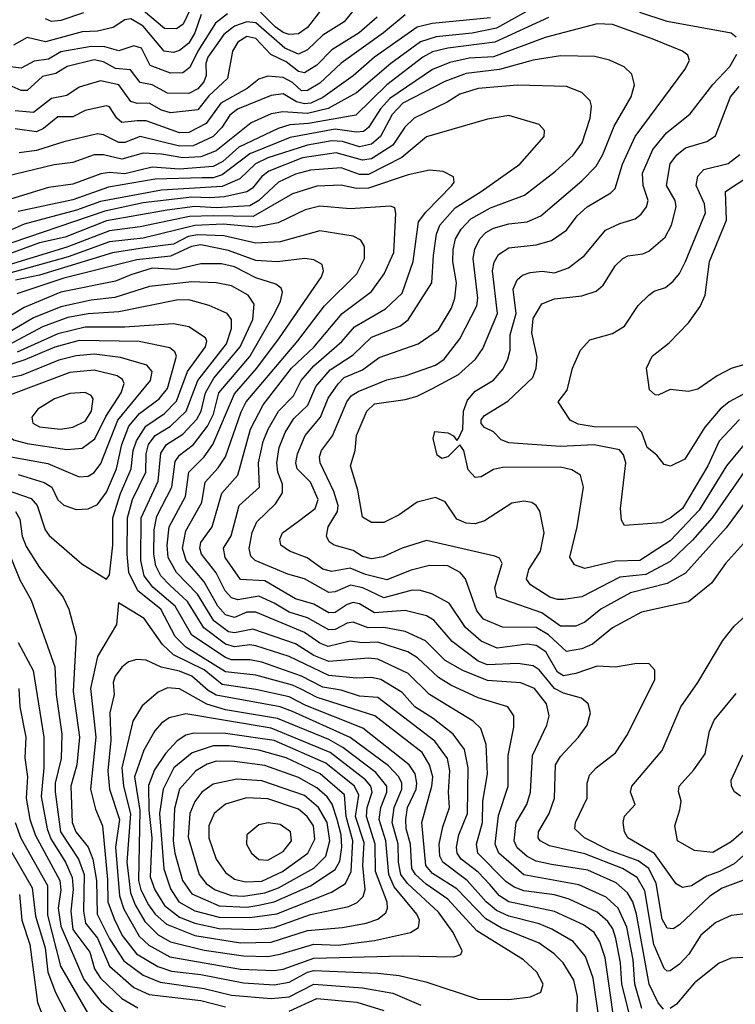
# Model space of a CAD drawing. Extents: x 1308313 to 1441400, y 959662 to 1036319.
# Tile 276 of 656: x 1343130 to 1345478, y 1005839 to 1009068. Entities that reach past the tile are written whole.
import ezdxf

# ---------------------------------------------------------------- set-up
doc = ezdxf.new("R2010")
doc.units = 0

msp = doc.modelspace()

# ---------------------------------------------------------------- linework, layer by layer
at = {"layer": '0CON10XD'}
for points in [[(1344861.8, 1009135), (1344695, 1009040.8), (1344615, 1009024.7), (1344497.3, 1009012.7), (1344445, 1008996.2), (1344348.4, 1008925), (1344235, 1008828.7), (1344142.5, 1008777.5), (1344075, 1008760.6), (1343994, 1008766), (1343955, 1008759.3), (1343889.4, 1008730.6), (1343775, 1008638.8), (1343725, 1008618.9), (1343665, 1008614.9), (1343595, 1008627.9), (1343535, 1008630.9), (1343465, 1008610.6), (1343405, 1008624.8), (1343375, 1008625.2), (1343305, 1008600), (1343242.9, 1008592.9), (1343085, 1008554.2)], [(1343705.1, 1009134.9), (1343666.1, 1009053.9), (1343645, 1009038.3), (1343605, 1009039.2), (1343537, 1009097)], [(1344115.3, 1009094.7), (1344075, 1009043.1), (1344045, 1009022), (1344015, 1009019.7), (1343995, 1009026.3), (1343968, 1009045), (1343915, 1009098.1)], [(1345379.8, 1008165), (1345394.3, 1008275.7), (1345449.2, 1008410.8), (1345446.4, 1008505), (1345523, 1008555), (1345545, 1008579.5), (1345573.5, 1008635), (1345562.9, 1008705), (1345576.6, 1008753.4), (1345651, 1008789), (1345674.6, 1008855), (1345710.6, 1008905), (1345732.7, 1008957.3), (1345805, 1009026.1), (1345884.6, 1009125.4)], [(1343812.1, 1009087.9), (1343772.6, 1009057.4), (1343714.8, 1008965.2), (1343688.9, 1008911.1), (1343665, 1008893.6), (1343625, 1008893.2), (1343557.9, 1008917.9), (1343530, 1008975), (1343505, 1008983), (1343455, 1008965.9), (1343409.3, 1008979.3), (1343365, 1008981), (1343265, 1008963.2), (1343225, 1008939.4), (1343177.8, 1008932.2), (1343135, 1008909.5), (1343075, 1008917)], [(1344865, 1009076.1), (1344689.6, 1008995), (1344535, 1008975.3), (1344485, 1008962.7), (1344452.6, 1008945), (1344334.9, 1008855.1), (1344233.4, 1008755), (1344078.4, 1008728.4), (1344016.3, 1008723.7), (1343978.5, 1008711.5), (1343849.6, 1008650.4), (1343796.3, 1008603.7), (1343765, 1008587.2), (1343655, 1008578.4), (1343565, 1008585.1), (1343475, 1008563), (1343425, 1008567.5), (1343396.7, 1008563.3), (1343305, 1008529.1), (1343225, 1008517.5), (1343099.9, 1008480.1)], [(1344222.6, 1009095), (1344195, 1009061.1), (1344125, 1009017.7), (1344075, 1008969.6), (1344045, 1008955.8), (1344000.2, 1008975), (1343905, 1009057.6), (1343875, 1009061.1), (1343835, 1009047.6), (1343800.2, 1009019.8), (1343747.4, 1008945), (1343741.2, 1008925), (1343742.5, 1008885), (1343734.5, 1008865), (1343715, 1008841.8), (1343685, 1008826.7), (1343615, 1008827.5), (1343565.1, 1008855.1), (1343525, 1008862.6), (1343493.6, 1008903.6), (1343445, 1008908.6), (1343405, 1008930.1), (1343375, 1008936.5), (1343285.5, 1008915), (1343248.4, 1008891.6), (1343205, 1008881.6), (1343155, 1008836.1), (1343135, 1008836), (1343105, 1008849.2)], [(1343725.9, 1009085), (1343705.1, 1009025), (1343685, 1008991.2), (1343655, 1008967.8), (1343635, 1008961.3), (1343604.2, 1008965), (1343535, 1009047.5), (1343495, 1009070.7), (1343475, 1009067.9), (1343436.7, 1009043.3), (1343385, 1009031), (1343335, 1009028.2), (1343215, 1008995.8), (1343155, 1009010.4), (1343110, 1008985)], [(1344395.6, 1009084.4), (1344324.4, 1009025), (1344185, 1008925.5), (1344115, 1008860), (1344075, 1008835.7), (1344055, 1008834.9), (1344025, 1008862.6), (1343995, 1008879.1), (1343945, 1008882.9), (1343915, 1008873), (1343876.9, 1008843.1), (1343789.8, 1008795), (1343741.9, 1008728.1), (1343685, 1008698.9), (1343655, 1008697.5), (1343545, 1008736.5), (1343516.2, 1008736.2), (1343465, 1008731.3), (1343449, 1008745), (1343425, 1008782.5), (1343415, 1008785.9), (1343345, 1008770.5), (1343305, 1008750), (1343255, 1008749.4), (1343208.4, 1008711.6), (1343185, 1008700.7), (1343115, 1008710.4)], [(1344303.1, 1009076.9), (1344244, 1009025), (1344155, 1008970), (1344105, 1008919.7), (1344065, 1008894.5), (1344045, 1008898), (1344005, 1008929.9), (1343954, 1008954), (1343905, 1009006.9), (1343875, 1009013.3), (1343845.8, 1008995), (1343828.1, 1008965), (1343812.2, 1008875), (1343751.3, 1008818.7), (1343715, 1008772.7), (1343625, 1008763.3), (1343595, 1008771.7), (1343555, 1008794.1), (1343516.2, 1008793.8), (1343495, 1008800.2), (1343455, 1008854.8), (1343395, 1008867.7), (1343325, 1008847.6), (1343285, 1008820.2), (1343235, 1008809.5), (1343175, 1008764.1), (1343115, 1008769.5)], [(1344675, 1009074.2), (1344483.8, 1009056.2), (1344435, 1009043.8), (1344295, 1008945.8), (1344225, 1008884.5), (1344125, 1008813.1), (1344085.3, 1008795), (1344065, 1008792.2), (1344038.6, 1008798.6), (1343995, 1008824.8), (1343955, 1008820.1), (1343844.8, 1008775), (1343819.5, 1008755), (1343793.9, 1008715), (1343764.8, 1008685.2), (1343698.9, 1008655), (1343655, 1008653.2), (1343525, 1008685.7), (1343475, 1008666.1), (1343455, 1008665.8), (1343405, 1008691), (1343385, 1008694.2), (1343275, 1008667.9), (1343185, 1008639), (1343128, 1008632)], [(1343339.3, 1009090.7), (1343265, 1009065.9), (1343235, 1009062.3), (1343215, 1009071.6)], [(1345481.6, 1009011.6), (1345465, 1009024.6), (1345255, 1009062.3), (1345165, 1009091.7)], [(1345515, 1007596), (1345402.3, 1007435), (1345338.2, 1007361.8), (1345265, 1007291.9), (1345185, 1007249.1), (1345099.9, 1007240.1), (1344975, 1007176), (1344915, 1007167), (1344895, 1007166.5), (1344870, 1007175), (1344806.2, 1007215), (1344793.2, 1007233.2), (1344801.1, 1007265), (1344839, 1007325), (1344850.8, 1007385), (1344836.6, 1007456.6), (1344825.3, 1007475.3), (1344811.2, 1007485), (1344785, 1007489.6), (1344745, 1007482.3), (1344655, 1007424.6), (1344625, 1007414.7), (1344595, 1007417.4), (1344565, 1007430.3), (1344526.9, 1007486.9), (1344495, 1007501.4), (1344435, 1007485.8), (1344375.2, 1007444.8), (1344325, 1007419.2), (1344285, 1007419.1), (1344255, 1007437.1), (1344240, 1007525), (1344215.3, 1007605), (1344230.8, 1007655), (1344235.7, 1007705), (1344269, 1007785), (1344295, 1007808.5), (1344395, 1007822.7), (1344435, 1007833.8), (1344485, 1007858.6), (1344570.3, 1007905), (1344625.4, 1007954.6), (1344650.4, 1007989.6), (1344697.6, 1008105), (1344681.6, 1008245), (1344686.9, 1008273.1), (1344701.4, 1008298.6), (1344735, 1008320), (1344825, 1008330.2), (1344875, 1008344.7), (1344925, 1008378.2), (1344959.3, 1008425), (1344991.9, 1008455), (1345069.7, 1008500.3), (1345084.7, 1008515), (1345108.5, 1008595), (1345149.4, 1008685), (1345312.9, 1008905), (1345328.1, 1008935), (1345322.2, 1008952.2), (1345305.7, 1008965), (1345205.8, 1009005.8), (1345075, 1009052.6), (1345025, 1009054.8), (1344855, 1009010), (1344685, 1008946.5), (1344605, 1008942), (1344542.1, 1008927.9), (1344485, 1008905.4), (1344345, 1008809.9), (1344314.1, 1008775.9), (1344275, 1008714.3), (1344258.6, 1008701.4), (1344235, 1008699), (1344165, 1008708.9), (1344017.6, 1008682.4), (1343885, 1008628.9), (1343795, 1008559.4), (1343765, 1008550.2), (1343729.4, 1008549.4), (1343574.6, 1008545.4), (1343421.1, 1008518.9), (1343305, 1008478.1), (1343125, 1008439.8)], [(1345549.9, 1007540.1), (1345448.4, 1007401.6), (1345315, 1007252.7), (1345255, 1007219.2), (1345135, 1007189.1), (1345037.1, 1007135), (1344985, 1007092), (1344955, 1007078.9), (1344905, 1007079.8), (1344843.2, 1007123.2), (1344695.5, 1007175), (1344689.4, 1007205), (1344713.8, 1007285), (1344705, 1007301.9), (1344688.9, 1007308.9), (1344465, 1007360), (1344385, 1007335.2), (1344323.4, 1007306.6), (1344285, 1007300.6), (1344255, 1007307.7), (1344225, 1007327.4), (1344162.2, 1007345), (1344145.8, 1007355.8), (1344136.9, 1007375), (1344142.4, 1007405), (1344173.3, 1007455), (1344174.8, 1007475), (1344161.1, 1007521.1), (1344116, 1007615), (1344113.8, 1007635), (1344120.4, 1007655), (1344156.2, 1007703.8), (1344203.8, 1007815), (1344218.2, 1007835), (1344240.8, 1007849.2), (1344335, 1007887.7), (1344398.4, 1007901.6), (1344494.1, 1007935.9), (1344522.7, 1007955), (1344575, 1008022.1), (1344630.5, 1008129.5), (1344633.8, 1008155), (1344618.3, 1008285), (1344623.8, 1008316.2), (1344640.4, 1008349.6), (1344659.7, 1008370.3), (1344685, 1008385.2), (1344735, 1008398.8), (1344795, 1008405.2), (1344840, 1008425), (1344975, 1008540.3), (1345021.5, 1008588.5), (1345043.4, 1008626.6), (1345081.1, 1008718.9), (1345136.4, 1008815), (1345147.5, 1008855), (1345139.2, 1008889.2), (1345114.1, 1008914.1), (1345065.2, 1008935.2), (1345018, 1008948), (1344905, 1008950), (1344815, 1008936.1), (1344704.9, 1008905.1), (1344595, 1008891.7), (1344525, 1008865.8), (1344387.8, 1008795), (1344352.4, 1008757.6), (1344313.8, 1008685), (1344285, 1008659.8), (1344245, 1008651.5), (1344189.3, 1008669.3), (1344155, 1008671.1), (1344075, 1008656.4), (1343944.4, 1008615.6), (1343904.5, 1008595.5), (1343853.1, 1008546.9), (1343795, 1008521.1), (1343595, 1008509.5), (1343395, 1008472.5), (1343316.1, 1008443.9), (1343145, 1008397.8), (1343035, 1008349.7)], [(1345537.8, 1007712.2), (1345449.6, 1007605), (1345360, 1007460), (1345265, 1007359.7), (1345164.8, 1007295.2), (1345085, 1007292.1), (1344985, 1007268.2), (1344950.3, 1007280.3), (1344935.4, 1007305.4), (1344959.7, 1007405), (1344980.4, 1007535), (1344970.6, 1007575), (1344942.1, 1007592.1), (1344905, 1007600.6), (1344715, 1007600), (1344685, 1007592.9), (1344645, 1007568.8), (1344625, 1007566.5), (1344601.9, 1007591.9), (1344587.9, 1007655), (1344575, 1007674.5), (1344535, 1007634.6), (1344515, 1007628.9), (1344500, 1007640), (1344487.1, 1007695), (1344492.5, 1007717.5), (1344535, 1007713.8), (1344553.6, 1007703.6), (1344565, 1007688), (1344570, 1007695), (1344584.6, 1007725), (1344586, 1007784), (1344599.2, 1007820.8), (1344625, 1007850), (1344685, 1007886), (1344716.2, 1007923.8), (1344732.3, 1007955), (1344739.8, 1007985), (1344739.3, 1008035), (1344759, 1008105), (1344749.3, 1008185), (1344762.5, 1008215), (1344779.9, 1008230.1), (1344805, 1008239.5), (1344845, 1008243.8), (1344885, 1008238.2), (1344931.1, 1008255), (1344983.8, 1008295), (1345052.2, 1008377.8), (1345099.5, 1008400.5), (1345150, 1008415), (1345169.9, 1008430.1), (1345187.2, 1008455), (1345192.1, 1008475), (1345176.6, 1008525), (1345174.4, 1008565), (1345207.3, 1008642.7), (1345252.5, 1008697.5), (1345330, 1008760), (1345404.3, 1008855.7), (1345460.5, 1008915), (1345483.5, 1008955)], [(1345515, 1007361.1), (1345446.7, 1007285), (1345399.8, 1007220.2), (1345325, 1007159.1), (1345170.6, 1007125), (1345075, 1007073.4), (1345009.4, 1007020.6), (1344975, 1007005.5), (1344925, 1006996.3), (1344865, 1007050.5), (1344825, 1007074.9), (1344715, 1007076.6), (1344652.3, 1007102.3), (1344630.1, 1007130.1), (1344593.2, 1007235), (1344575.1, 1007255.1), (1344535, 1007276.9), (1344475, 1007278), (1344415, 1007263.4), (1344335, 1007231.6), (1344265, 1007248.5), (1344215, 1007269.3), (1344155, 1007258.3), (1344125, 1007266.8), (1344074, 1007304), (1344015.5, 1007325), (1343987.5, 1007345), (1343984.1, 1007365), (1343993.1, 1007385), (1344045, 1007423.3), (1344100.2, 1007465), (1344109.3, 1007495), (1344085, 1007551.7), (1344040.5, 1007595), (1344036.7, 1007615), (1344041.8, 1007645), (1344066.8, 1007705), (1344117.7, 1007765), (1344142.6, 1007827.4), (1344175, 1007873.9), (1344195, 1007895.2), (1344255, 1007920.2), (1344309.9, 1007960.1), (1344437.5, 1008005), (1344505, 1008051.3), (1344547.6, 1008122.4), (1344558.6, 1008155), (1344563.1, 1008205), (1344551.1, 1008275), (1344552.6, 1008315), (1344560.1, 1008349.9), (1344578.6, 1008381.4), (1344611, 1008415), (1344675, 1008451.4), (1344786.9, 1008493.1), (1344888, 1008572), (1344946.3, 1008623.7), (1344975.7, 1008665), (1345002.4, 1008745), (1345006.7, 1008785), (1345001.9, 1008801.9), (1344975, 1008829.2), (1344925, 1008849.7), (1344763.8, 1008853.8), (1344635, 1008842.2), (1344575, 1008824.3), (1344532.6, 1008797.4), (1344425, 1008745.2), (1344394.2, 1008715.8), (1344355, 1008656.5), (1344285, 1008611.7), (1344255, 1008607.8), (1344168.6, 1008631.4), (1344057.9, 1008615), (1343948.2, 1008571.8), (1343925, 1008554.1), (1343894.4, 1008515.6), (1343876, 1008504), (1343802.8, 1008487.2), (1343754.1, 1008484.1), (1343695, 1008486.4), (1343535, 1008468.1), (1343409.2, 1008440.8), (1343055, 1008320.6)], [(1345492.6, 1007757.4), (1345425, 1007685.9), (1345388, 1007605), (1345305, 1007465.7), (1345265, 1007433.5), (1345235, 1007418.2), (1345115, 1007410), (1345105, 1007427.5), (1345102.1, 1007465), (1345118.8, 1007615), (1345111.7, 1007641.7), (1345098.2, 1007658.2), (1345015, 1007674.5), (1344905, 1007668.9), (1344735, 1007680.7), (1344710, 1007690), (1344685, 1007716.9), (1344655, 1007730.9), (1344645, 1007744.2), (1344645, 1007755.6), (1344655, 1007770), (1344732.3, 1007817.7), (1344814.2, 1007895), (1344824.8, 1007925.2), (1344828, 1007962), (1344811.1, 1008041.1), (1344815, 1008088.6), (1344843.1, 1008136.9), (1344885, 1008153.3), (1344975, 1008162.7), (1345021.4, 1008178.6), (1345045, 1008197.9), (1345085, 1008261.8), (1345109.1, 1008285), (1345125.7, 1008294.3), (1345175, 1008300.8), (1345195, 1008309.4), (1345248.4, 1008355), (1345268.9, 1008395), (1345284.7, 1008455), (1345280.6, 1008475), (1345253.1, 1008525), (1345265, 1008595.5), (1345287.1, 1008625), (1345315, 1008647.7), (1345385, 1008669.2), (1345412.9, 1008687.1), (1345462.2, 1008815), (1345490.8, 1008849.2)], [(1344009.8, 1007249.8), (1343903.2, 1007295), (1343889.1, 1007309.1), (1343883.6, 1007333.6), (1343893.2, 1007386.8), (1343908.5, 1007421.5), (1343969.6, 1007480.4), (1343993, 1007517), (1343993, 1007545), (1343977.4, 1007585), (1343973.7, 1007615), (1343982.1, 1007665), (1344000.9, 1007715), (1344029.8, 1007760.2), (1344075.3, 1007804.7), (1344102.4, 1007865), (1344149.5, 1007920.5), (1344225, 1007969.1), (1344285, 1008027.3), (1344377.2, 1008062.8), (1344405, 1008084.2), (1344483, 1008205), (1344487.7, 1008295), (1344497.8, 1008365), (1344509.2, 1008395), (1344558.8, 1008451.2), (1344644.5, 1008504.5), (1344771.8, 1008595), (1344851.4, 1008685), (1344852.5, 1008705), (1344834.5, 1008724.5), (1344735, 1008753.8), (1344665, 1008742.1), (1344465, 1008683.8), (1344383.9, 1008616.1), (1344275, 1008560.3), (1344245, 1008561.1), (1344185, 1008582.7), (1344085, 1008575.1), (1344035, 1008561.6), (1343979.3, 1008535), (1343914.6, 1008475.4), (1343885, 1008458.4), (1343775, 1008451.7), (1343705, 1008456.2), (1343613.8, 1008443.8), (1343415, 1008408.5), (1343279.2, 1008355), (1343195, 1008336.4), (1343045, 1008281.5)], [(1345515, 1007845.7), (1345458, 1007815), (1345428.6, 1007791.4), (1345378, 1007732), (1345313.2, 1007626.8), (1345265.9, 1007604.1), (1345245, 1007609.1), (1345220.7, 1007640.7), (1345189.2, 1007665), (1345172, 1007715), (1345155, 1007732.2), (1345015, 1007733.4), (1344962.4, 1007742.4), (1344936.9, 1007755), (1344897.5, 1007815), (1344927, 1007853), (1344944.4, 1007925), (1344970.8, 1007985), (1345001.5, 1008018.5), (1345075, 1008039.6), (1345115, 1008063.5), (1345159.2, 1008130.8), (1345194.6, 1008165.4), (1345212.1, 1008177.9), (1345249.8, 1008190.2), (1345275, 1008211.1), (1345295, 1008235.6), (1345314.7, 1008275), (1345380.8, 1008435), (1345377.7, 1008465), (1345350.5, 1008525), (1345355.3, 1008555), (1345375, 1008576.7), (1345455, 1008596.7), (1345493.8, 1008626.2)], [(1345539.2, 1006139.2), (1345465, 1006130), (1345415, 1006107.2), (1345365, 1006066), (1345326.3, 1006003.7), (1345295, 1005971.1), (1345265, 1005949.4), (1345255, 1005948.2), (1345245, 1005956.2), (1345210.6, 1006035), (1345181.2, 1006211.2), (1345155.9, 1006255), (1345108.8, 1006285), (1344985, 1006333), (1344868.5, 1006358.5), (1344837.9, 1006375), (1344831.3, 1006385), (1344832.6, 1006405), (1344867.5, 1006465), (1344884.8, 1006515), (1344888.8, 1006625), (1344905, 1006652.3), (1344963.9, 1006715), (1344992.3, 1006755), (1345003.1, 1006795), (1344995.6, 1006825), (1344973.3, 1006843.3), (1344915, 1006859.5), (1344885, 1006874.9), (1344835, 1006936), (1344815, 1006948.8), (1344765, 1006957.2), (1344665, 1006952.2), (1344634.8, 1006965), (1344594.7, 1006994.7), (1344549.6, 1007029.6), (1344489.1, 1007099.1), (1344465, 1007113.5), (1344395, 1007131), (1344295, 1007122.6), (1344245, 1007152.8), (1344225, 1007157.4), (1344205, 1007150.9), (1344165, 1007123.9), (1344145, 1007123.1), (1344095, 1007151.2), (1344035, 1007168.6), (1343935, 1007228), (1343855, 1007232.6), (1343804.8, 1007305), (1343798.9, 1007335), (1343824.1, 1007375.9), (1343850.4, 1007475), (1343917.6, 1007535), (1343914, 1007615), (1343929.1, 1007685), (1343945.8, 1007725), (1343979.8, 1007785), (1344028.7, 1007835), (1344053.8, 1007885), (1344095, 1007933.4), (1344187.4, 1008012.6), (1344229.1, 1008060.9), (1344330.1, 1008119.9), (1344385, 1008171.1), (1344421.7, 1008275), (1344439.3, 1008405), (1344462.4, 1008437.6), (1344547.9, 1008525), (1344555.7, 1008535.7), (1344553.3, 1008553.3), (1344520, 1008570), (1344475, 1008575.3), (1344405, 1008560), (1344275, 1008515.6), (1344235.1, 1008515.1), (1344185, 1008526), (1344105, 1008522.4), (1344025, 1008497.7), (1343896.7, 1008423.3), (1343764.9, 1008425.1), (1343686.9, 1008423.1), (1343525, 1008389.4), (1343425, 1008376), (1343285, 1008322.9), (1343095.4, 1008264.6)], [(1345243, 1005823), (1345225, 1005844.6), (1345195.9, 1005905), (1345154.3, 1006135), (1345142, 1006175), (1345125.1, 1006205.1), (1345087.2, 1006237.2), (1344995, 1006279.5), (1344875, 1006298), (1344825, 1006308.5), (1344795, 1006323.5), (1344762.2, 1006352.2), (1344752.7, 1006375), (1344759.6, 1006435), (1344794.8, 1006495), (1344806, 1006535), (1344812.7, 1006655), (1344859.7, 1006755), (1344867.5, 1006785), (1344858.9, 1006825), (1344820, 1006875), (1344775, 1006893.8), (1344665, 1006901.6), (1344583.8, 1006933.8), (1344526.8, 1006966.8), (1344461.3, 1007031.3), (1344395, 1007062.3), (1344325.4, 1007075.4), (1344273.4, 1007073.4), (1344225, 1007092), (1344205, 1007088.9), (1344165, 1007068.6), (1344145, 1007067.4), (1344075, 1007107), (1344015, 1007124.9), (1343965.3, 1007155), (1343915, 1007178.2), (1343845.5, 1007165.5), (1343825, 1007172.7), (1343804.9, 1007195), (1343775, 1007254.8), (1343727.2, 1007315), (1343721.8, 1007335), (1343725, 1007353.3), (1343761.7, 1007405), (1343793.9, 1007516.1), (1343846, 1007575), (1343887.9, 1007725), (1343929.2, 1007805), (1344021.7, 1007925), (1344095.6, 1007994.4), (1344188.3, 1008105), (1344285, 1008176.6), (1344326.1, 1008235), (1344357.6, 1008305), (1344365, 1008432.5), (1344360.9, 1008450.9), (1344346.7, 1008456.7), (1344215, 1008448.1), (1344115, 1008457), (1344067.3, 1008445), (1343978, 1008402), (1343905, 1008388), (1343797.8, 1008397.8), (1343705, 1008393.3), (1343535, 1008351.8), (1343425, 1008339.9), (1343289.1, 1008290.9), (1343065, 1008228.8)], [(1345172.2, 1005825), (1345148.7, 1005905), (1345143.5, 1005985), (1345122.2, 1006092.2), (1345094.5, 1006154.5), (1345055, 1006190.2), (1344965, 1006231), (1344785, 1006263.4), (1344702.1, 1006335), (1344690.9, 1006365), (1344701.1, 1006458.9), (1344733.3, 1006555), (1344733.1, 1006655), (1344752.2, 1006747.8), (1344751.6, 1006785), (1344731.5, 1006815), (1344634.4, 1006844.4), (1344545, 1006885.9), (1344505, 1006911.3), (1344436.1, 1006976.1), (1344403.8, 1006995), (1344305, 1007026.9), (1344254.4, 1007024.4), (1344215, 1007029.8), (1344142.5, 1007012.5), (1344115, 1007023.2), (1344065, 1007058.9), (1343904.9, 1007124.9), (1343875, 1007125.1), (1343835, 1007107.6), (1343805, 1007116.1), (1343780.5, 1007145), (1343736, 1007225), (1343676, 1007295), (1343664.6, 1007335), (1343675, 1007391.8), (1343727.6, 1007485), (1343738.8, 1007551.2), (1343781.4, 1007598.6), (1343805.7, 1007634.3), (1343857.3, 1007782.7), (1343873.7, 1007815), (1344043.4, 1008015), (1344130.3, 1008129.7), (1344236.7, 1008235), (1344261.9, 1008285), (1344261.8, 1008325), (1344249.5, 1008345), (1344225, 1008358.2), (1344115, 1008375.7), (1343985, 1008339.7), (1343905, 1008335.8), (1343799.8, 1008359.8), (1343715, 1008363.1), (1343682.7, 1008357.3), (1343635, 1008332.2), (1343540.1, 1008319.9), (1343435, 1008304), (1343195, 1008230.5), (1343116.2, 1008213.8)], [(1345128.7, 1005815), (1345105.7, 1005905), (1345101.7, 1005975), (1345086, 1006055), (1345076.5, 1006086.5), (1345060.6, 1006110.6), (1345025, 1006141.6), (1344933.8, 1006183.8), (1344885, 1006198.4), (1344785, 1006211.7), (1344752.9, 1006222.9), (1344725, 1006242.2), (1344633.8, 1006335), (1344629.2, 1006365), (1344648.6, 1006435), (1344650.3, 1006505), (1344665.2, 1006594.8), (1344661.2, 1006691.2), (1344643.7, 1006743.7), (1344617.8, 1006767.8), (1344474.7, 1006855), (1344405, 1006923.7), (1344305, 1006970.8), (1344275, 1006974.8), (1344145, 1006963.5), (1344095, 1006983.3), (1344035, 1007021.9), (1343895, 1007070.1), (1343835, 1007057.2), (1343815, 1007060.8), (1343766.9, 1007096.9), (1343714, 1007184), (1343644.5, 1007255), (1343617.9, 1007305), (1343614.4, 1007345), (1343620.7, 1007405), (1343674.6, 1007505), (1343685.5, 1007585), (1343735, 1007635.2), (1343764.5, 1007675), (1343835, 1007841), (1343908.6, 1007925), (1343983, 1008025), (1344120.6, 1008225), (1344127.5, 1008245), (1344122.2, 1008265), (1344095, 1008281.3), (1344065.6, 1008285.6), (1343975, 1008274.5), (1343905, 1008278.8), (1343815, 1008311.9), (1343725, 1008329.5), (1343694, 1008325), (1343625, 1008292.5), (1343515, 1008280.5), (1343275, 1008221.1), (1343120.6, 1008169.4)], [(1345094.9, 1005685), (1345051.6, 1005991.6), (1345033.7, 1006043.7), (1345014.8, 1006075), (1344980.4, 1006100.4), (1344885, 1006143.4), (1344735, 1006175.7), (1344705, 1006195.2), (1344672.7, 1006232.7), (1344635, 1006272.8), (1344578.4, 1006315), (1344566.2, 1006335), (1344563.9, 1006355), (1344571.5, 1006395), (1344599.7, 1006465), (1344602, 1006615), (1344589.3, 1006675), (1344552.5, 1006725), (1344487.1, 1006777.1), (1344426.5, 1006815), (1344385, 1006861.6), (1344315, 1006904.2), (1344285, 1006911.4), (1344235, 1006909.1), (1344145, 1006918.1), (1344015, 1006979.7), (1343905, 1007014.6), (1343885, 1007018.1), (1343835, 1007011.5), (1343805, 1007020.1), (1343733.9, 1007073.9), (1343680.7, 1007160.7), (1343623.4, 1007213.4), (1343593.1, 1007245), (1343576.9, 1007276.9), (1343570.1, 1007315), (1343571.1, 1007395), (1343580, 1007440), (1343629.2, 1007535), (1343640.4, 1007619.6), (1343655, 1007640.6), (1343701, 1007675), (1343746.1, 1007735), (1343765.9, 1007775), (1343783.8, 1007845), (1343885.7, 1007964.3), (1343966.1, 1008105), (1343986, 1008145), (1343992.9, 1008175), (1343988.3, 1008188.3), (1343970.5, 1008200.5), (1343905, 1008221.8), (1343835, 1008258.4), (1343792.2, 1008267.8), (1343725, 1008267.2), (1343645, 1008249.5), (1343565, 1008253.4), (1343495, 1008231.5), (1343445, 1008211.4), (1343265, 1008174.4), (1343145.3, 1008124.7), (1343055, 1008071.3)], [(1345053.2, 1005636.8), (1345012.3, 1005925), (1344986.6, 1005996.6), (1344946.4, 1006045), (1344875.9, 1006085.9), (1344835, 1006103.2), (1344735, 1006128.1), (1344695, 1006147.1), (1344661.2, 1006175), (1344599, 1006245), (1344518.7, 1006305), (1344509.1, 1006325), (1344506.8, 1006365), (1344518.4, 1006421.6), (1344540.9, 1006485), (1344537, 1006535), (1344541.3, 1006605), (1344533.9, 1006645), (1344492.8, 1006702.8), (1344305.3, 1006845), (1344245, 1006849.9), (1344185, 1006869.5), (1344125, 1006878.9), (1344054.9, 1006914.9), (1343925, 1006961.2), (1343885, 1006969.3), (1343825, 1006968.7), (1343805, 1006976.7), (1343695, 1007050.2), (1343640.1, 1007145), (1343567.3, 1007207.3), (1343539, 1007245), (1343527.7, 1007295), (1343529, 1007435), (1343585.1, 1007555), (1343592.9, 1007647.1), (1343612, 1007675), (1343665, 1007709.4), (1343711.8, 1007758.2), (1343725.6, 1007785), (1343740.1, 1007845), (1343767.7, 1007892.3), (1343853.6, 1007995), (1343895.2, 1008085.2), (1343899.8, 1008135), (1343879.5, 1008165), (1343825, 1008195.9), (1343775, 1008205.2), (1343695, 1008208.5), (1343556.1, 1008193.9), (1343442.8, 1008157.2), (1343365, 1008148.2), (1343265, 1008126.8), (1343175, 1008090.3), (1343085, 1008037.2)], [(1345505, 1007936.9), (1345465, 1007924.5), (1345419.1, 1007900.9), (1345355, 1007856.5), (1345325, 1007849.5), (1345265, 1007855.6), (1345225, 1007837.5), (1345215, 1007838.5), (1345196.9, 1007855), (1345187.5, 1007925), (1345205.5, 1007964.5), (1345261.5, 1008008.5), (1345325, 1008074.5), (1345362.6, 1008127.4), (1345379.8, 1008165)], [(1344958.9, 1005775), (1344960.4, 1005865), (1344948.4, 1005918.4), (1344913.2, 1005975), (1344883.6, 1006005), (1344835, 1006039.6), (1344710.3, 1006090.3), (1344660.1, 1006120.1), (1344565, 1006218.3), (1344485, 1006268.6), (1344462.7, 1006295), (1344449.8, 1006435), (1344483.1, 1006555), (1344485.9, 1006585), (1344475.5, 1006625), (1344450.4, 1006665), (1344295.3, 1006785.3), (1344105.8, 1006845), (1344053.3, 1006873.3), (1344025, 1006886.3), (1343905, 1006918.3), (1343805, 1006929.6), (1343675, 1007011), (1343640.3, 1007045), (1343593.2, 1007135), (1343518.1, 1007195), (1343488.8, 1007255), (1343482.6, 1007315), (1343484, 1007435), (1343500, 1007495), (1343544.4, 1007585), (1343545.1, 1007645), (1343552.7, 1007675), (1343575, 1007704.8), (1343624.8, 1007735), (1343677, 1007785), (1343714.6, 1007885.4), (1343809, 1008005), (1343825, 1008056), (1343825.7, 1008085), (1343811.1, 1008105), (1343751.4, 1008131.4), (1343685, 1008149.8), (1343645, 1008148.5), (1343455, 1008110), (1343355, 1008103.6), (1343288.6, 1008091.4), (1343205, 1008061.1), (1343095, 1008001.9)], [(1343415, 1007233.3), (1343425, 1007247.5), (1343435.4, 1007345), (1343435.9, 1007435), (1343461.5, 1007515), (1343496.2, 1007595), (1343502.6, 1007655), (1343513.1, 1007686.9), (1343544.5, 1007735.5), (1343605, 1007776.6), (1343645, 1007817.5), (1343680.5, 1007915), (1343739.7, 1007995), (1343744.3, 1008014.3), (1343739.7, 1008025), (1343685, 1008061), (1343635, 1008070.6), (1343475, 1008060.1), (1343345, 1008060.1), (1343255, 1008038), (1343122.1, 1007977.9)], [(1343315, 1007462.1), (1343355, 1007464), (1343385, 1007478.8), (1343415, 1007518.8), (1343447.8, 1007595), (1343465.3, 1007675), (1343488.3, 1007735), (1343523.1, 1007776.9), (1343587.4, 1007825), (1343615, 1007858.8), (1343644.3, 1007965), (1343639.5, 1007979.5), (1343622.4, 1007992.4), (1343522.5, 1008012.5), (1343325, 1008016.2), (1343245, 1007994.2), (1343147.6, 1007952.4), (1342950.3, 1007889.7)], [(1343325, 1007569.7), (1343355, 1007571.4), (1343375, 1007583.5), (1343396.8, 1007613.2), (1343452, 1007755), (1343559, 1007885), (1343564.8, 1007915), (1343547.7, 1007935), (1343461, 1007961), (1343375, 1007971.1), (1343315, 1007966.3), (1343258.1, 1007951.9), (1343135, 1007901.4), (1343015, 1007876.9), (1342962.6, 1007835), (1342952.7, 1007795), (1342959.3, 1007765), (1343008.1, 1007698.1), (1343052.1, 1007652.1), (1343095.6, 1007635.6), (1343222.7, 1007612.7), (1343325, 1007569.7)], [(1343285, 1007658.6), (1343335, 1007663.3), (1343376.4, 1007693.6), (1343413.3, 1007766.7), (1343463, 1007845), (1343473, 1007875), (1343467.9, 1007887.9), (1343450.5, 1007900.5), (1343375, 1007919), (1343295, 1007910.9), (1343090.8, 1007835), (1343068.4, 1007821.6), (1343055.2, 1007805), (1343051.7, 1007775), (1343062.4, 1007745), (1343083, 1007713), (1343110.4, 1007690.4), (1343155, 1007678.1), (1343285, 1007658.6)], [(1343264.1, 1007725.9), (1343305, 1007731.7), (1343345, 1007751.9), (1343365.6, 1007785), (1343371.1, 1007825), (1343365, 1007835.4), (1343345.2, 1007845.2), (1343295, 1007842.7), (1343244.5, 1007825), (1343189.3, 1007790.7), (1343170.4, 1007765), (1343173.6, 1007745), (1343195, 1007733.5), (1343264.1, 1007725.9)], [(1342967.5, 1007567.5), (1343167.9, 1007497.9), (1343187.6, 1007475), (1343214.3, 1007395), (1343226.9, 1007376.9), (1343334.3, 1007284.3), (1343415, 1007233.3)], [(1343125, 1007576.6), (1343210.6, 1007550.6), (1343235.2, 1007535), (1343255, 1007494), (1343275, 1007475.8), (1343315, 1007462.1)], [(1343116.6, 1007455), (1343130.7, 1007430.7), (1343138.3, 1007375), (1343151, 1007341), (1343195, 1007272.3), (1343273.2, 1007175), (1343291.3, 1007135), (1343315.8, 1007045.8), (1343305.2, 1006865.2), (1343326.2, 1006715), (1343317.5, 1006625), (1343298.4, 1006555), (1343302.8, 1006435), (1343313.9, 1006405), (1343354.5, 1006354.5), (1343370.5, 1006315), (1343382.1, 1006245), (1343384.9, 1006135), (1343425, 1006054.4), (1343471.9, 1005981.9), (1343535, 1005934.6), (1343591.4, 1005911.4), (1343735, 1005891.6), (1343825, 1005869.7), (1343955, 1005858.2), (1344015, 1005863.6), (1344095, 1005905.3), (1344255, 1005893.8), (1344355, 1005876.2), (1344446.5, 1005836.5)], [(1343100.9, 1007305), (1343131.2, 1007231.2), (1343167.5, 1007165), (1343245, 1006946), (1343249.6, 1006855), (1343268.5, 1006725), (1343266, 1006645), (1343247, 1006565), (1343246.5, 1006536.5), (1343264.3, 1006405), (1343323.7, 1006315), (1343342.2, 1006265), (1343339.9, 1006145), (1343345.9, 1006105), (1343385.7, 1006055.7), (1343424.8, 1005964.8), (1343504.7, 1005894.7), (1343555, 1005870.9), (1343725, 1005851.6), (1343805, 1005830.8)], [(1345505, 1006246.5), (1345435, 1006220.4), (1345395, 1006193.6), (1345295, 1006099.4), (1345275, 1006087.2), (1345255, 1006088.8), (1345238.2, 1006118.2), (1345218.7, 1006235), (1345194.8, 1006285), (1345159.8, 1006309.8), (1345063.1, 1006345), (1344983.1, 1006385), (1344951.5, 1006415), (1344954, 1006435), (1344991.8, 1006515), (1344992.4, 1006565), (1344999.6, 1006590.4), (1345021.8, 1006615), (1345085, 1006664.5), (1345125, 1006724.4), (1345214.4, 1006905), (1345214.2, 1006935), (1345196.3, 1006956.3), (1345155, 1006957.5), (1345085.2, 1006944.8), (1345025, 1006948.3), (1344955, 1006924.1), (1344915, 1006916.8), (1344895, 1006928.9), (1344856.8, 1006995), (1344825, 1007015.8), (1344795, 1007020.5), (1344697.5, 1007007.5), (1344645, 1007030.7), (1344593.6, 1007075), (1344539.3, 1007155), (1344482.9, 1007185), (1344445, 1007196.8), (1344417.8, 1007197.8), (1344325, 1007171.8), (1344255.9, 1007205), (1344215.9, 1007214.1), (1344165, 1007191.6), (1344145, 1007190), (1344065, 1007234.6), (1344009.8, 1007249.8)], [(1345535, 1006353.5), (1345475, 1006300), (1345426.7, 1006275), (1345385, 1006259.5), (1345335, 1006227.9), (1345305, 1006222.2), (1345284.8, 1006234.8), (1345213.6, 1006333.6), (1345126.2, 1006385), (1345114.6, 1006405), (1345110.5, 1006435), (1345115, 1006455.8), (1345149.4, 1006495), (1345134.6, 1006535), (1345138.9, 1006555), (1345238.3, 1006671.7), (1345300, 1006815), (1345355.3, 1006895), (1345437.2, 1007032.8), (1345475, 1007079.5), (1345587.3, 1007182.7)], [(1344735, 1005854.8), (1344806.1, 1005863.9), (1344840.7, 1005879.3), (1344847.9, 1005905), (1344826.7, 1005945), (1344783.1, 1005985), (1344630.2, 1006080.2), (1344535, 1006183.8), (1344463.5, 1006233.5), (1344428.9, 1006265), (1344416.5, 1006285), (1344412.7, 1006365), (1344398.3, 1006415), (1344396.8, 1006445), (1344403.1, 1006485), (1344430.9, 1006545), (1344433.7, 1006565), (1344427.4, 1006595), (1344407.9, 1006625), (1344256.5, 1006745), (1344069.5, 1006819.5), (1344015, 1006847.8), (1343905, 1006871.2), (1343795, 1006888.3), (1343735.8, 1006935.8), (1343635, 1006985.9), (1343598.8, 1007018.8), (1343538.2, 1007105), (1343453.9, 1007156.1), (1343447.5, 1007085), (1343385, 1006980), (1343362.4, 1006875), (1343379.9, 1006715), (1343362.2, 1006545), (1343378.9, 1006478.9), (1343401.6, 1006425), (1343418.4, 1006248.4), (1343419.7, 1006175), (1343439.7, 1006119.7), (1343466.9, 1006065), (1343513.2, 1006005), (1343583.1, 1005963.1), (1343628, 1005948), (1343725, 1005936.6), (1343865, 1005909.6), (1343965, 1005903.2), (1344015, 1005911.9), (1344075, 1005944.9), (1344095, 1005949.7), (1344305, 1005941.7), (1344375, 1005933.8), (1344462.6, 1005912.6), (1344635, 1005856.1), (1344735, 1005854.8)], [(1343125, 1007025.6), (1343174.1, 1006934.1), (1343209, 1006715), (1343209.1, 1006615), (1343200.9, 1006520.9), (1343220.2, 1006415), (1343232.4, 1006382.4), (1343280.6, 1006305), (1343302.3, 1006255), (1343305.7, 1006215.7), (1343298.2, 1006145), (1343304.7, 1006085), (1343360.2, 1006009.8), (1343376, 1005956), (1343395, 1005924.8), (1343465, 1005858.6), (1343517.4, 1005827.4)], [(1343965, 1005949.6), (1343995, 1005954.1), (1344095, 1005990.8), (1344385, 1005998.7), (1344554.5, 1005995.5), (1344577.5, 1006002.5), (1344581.9, 1006015), (1344553, 1006075), (1344505, 1006141.7), (1344402.6, 1006235), (1344380.9, 1006265), (1344373, 1006305), (1344371.8, 1006365), (1344352, 1006435), (1344359.4, 1006485), (1344384.4, 1006545), (1344384.6, 1006565), (1344374.8, 1006585), (1344340.9, 1006620.9), (1344214.4, 1006714.4), (1344025, 1006799.1), (1343984.9, 1006814.9), (1343775, 1006853.5), (1343748.2, 1006868.2), (1343695, 1006915.4), (1343655, 1006931.4), (1343594.5, 1006944.5), (1343545, 1006968.1), (1343515, 1006970.3), (1343487.6, 1006962.4), (1343465.4, 1006945), (1343443.7, 1006915), (1343436.5, 1006895), (1343440, 1006855), (1343425.5, 1006795), (1343429.2, 1006705), (1343419.4, 1006605), (1343424.9, 1006545), (1343457.4, 1006445), (1343445.1, 1006355), (1343457.3, 1006195), (1343471.8, 1006151.8), (1343522.6, 1006062.6), (1343553.6, 1006033.6), (1343622.5, 1005995), (1343855, 1005954.7), (1343965, 1005949.6)], [(1343127.6, 1006875), (1343131, 1006815), (1343150.3, 1006715), (1343147.6, 1006647.6), (1343155.9, 1006585), (1343151.7, 1006515), (1343163.3, 1006446.7), (1343181.5, 1006395), (1343262, 1006245), (1343265.3, 1006215), (1343256.3, 1006155), (1343265.3, 1006095), (1343340.9, 1005920.9), (1343397.4, 1005847.4), (1343445.3, 1005805.3)], [(1343945, 1005996.3), (1343985, 1006003.6), (1344095, 1006037), (1344175, 1006033.3), (1344295, 1006048.1), (1344412.5, 1006075), (1344438.4, 1006091.6), (1344441.6, 1006115), (1344433, 1006135), (1344359.4, 1006225), (1344341.1, 1006265), (1344331.3, 1006375), (1344309.3, 1006445), (1344314.9, 1006485), (1344335.3, 1006535), (1344335.4, 1006555), (1344299.3, 1006599.3), (1344191.1, 1006681.1), (1344145, 1006707.6), (1343976.6, 1006776.6), (1343805.1, 1006805.1), (1343744, 1006824), (1343655, 1006874), (1343615, 1006877), (1343585, 1006863.1), (1343532.1, 1006817.9), (1343501.7, 1006768.3), (1343465.6, 1006614.4), (1343471, 1006555), (1343493.7, 1006463.7), (1343482.3, 1006305), (1343493.8, 1006205), (1343509.1, 1006165), (1343541.3, 1006111.3), (1343585, 1006066.9), (1343625, 1006043.8), (1343735, 1006017.1), (1343865, 1005997.9), (1343945, 1005996.3)], [(1345635, 1006519.4), (1345465, 1006371.6), (1345405, 1006337.3), (1345345, 1006344), (1345288.6, 1006375), (1345279.6, 1006425), (1345296.7, 1006476.7), (1345300.7, 1006505), (1345292.3, 1006537.7), (1345294.5, 1006555), (1345342.2, 1006607.8), (1345379.5, 1006660.5), (1345393.3, 1006735), (1345409.1, 1006770.9), (1345481.2, 1006858.8)], [(1343855, 1006040.9), (1343955, 1006043.1), (1344075, 1006081.5), (1344189, 1006091), (1344267.1, 1006105), (1344305, 1006118.1), (1344331.2, 1006138.8), (1344337.3, 1006155), (1344335.6, 1006174.4), (1344298.3, 1006275), (1344296.5, 1006365), (1344267.9, 1006455), (1344270, 1006485), (1344286.7, 1006535), (1344282.6, 1006555), (1344264.6, 1006575), (1344148.8, 1006665), (1343955.4, 1006745), (1343675, 1006791.7), (1343621, 1006779), (1343595, 1006761.4), (1343573.4, 1006736.6), (1343537.3, 1006672.7), (1343506.9, 1006585), (1343524.6, 1006474.6), (1343520.5, 1006245), (1343528, 1006215), (1343553.3, 1006165), (1343575, 1006134.5), (1343612.4, 1006102.4), (1343705, 1006064.7), (1343855, 1006040.9)], [(1343905, 1006084.9), (1343965, 1006091.2), (1344085, 1006133.4), (1344210.4, 1006159.6), (1344237.1, 1006172.9), (1344256.9, 1006193.1), (1344264.3, 1006215.7), (1344255.8, 1006295), (1344260.7, 1006369.3), (1344232.2, 1006455), (1344242.6, 1006525), (1344229.3, 1006555), (1344135, 1006630.3), (1343965, 1006703.9), (1343805, 1006727.8), (1343701.8, 1006728.2), (1343675, 1006721.5), (1343647.1, 1006702.9), (1343608.5, 1006661.5), (1343572.1, 1006607.9), (1343553.4, 1006556.6), (1343554.3, 1006475.7), (1343563.4, 1006385), (1343557.8, 1006257.8), (1343573.7, 1006215), (1343605, 1006163), (1343655, 1006124.7), (1343705, 1006104.9), (1343785, 1006087.6), (1343905, 1006084.9)], [(1343885, 1006124.5), (1343973.8, 1006136.2), (1344153.2, 1006206.8), (1344199.6, 1006235), (1344217.9, 1006275), (1344222.9, 1006375), (1344201.5, 1006455), (1344196.3, 1006526.3), (1344116.4, 1006595), (1344005, 1006647.3), (1343915, 1006672.4), (1343817.2, 1006687.2), (1343765, 1006686.7), (1343695.7, 1006664.3), (1343636.2, 1006615), (1343600.5, 1006545), (1343589, 1006465), (1343603.4, 1006283.4), (1343625, 1006217.5), (1343652.3, 1006175), (1343705, 1006145.8), (1343785, 1006124.9), (1343885, 1006124.5)], [(1345495, 1006521.9), (1345475.6, 1006535.6), (1345465.7, 1006555), (1345464.5, 1006574.5), (1345503, 1006657)], [(1343875, 1006158.1), (1343915, 1006164.4), (1343965, 1006175.1), (1344085, 1006228.1), (1344165, 1006281.1), (1344180.8, 1006309.2), (1344186.8, 1006355), (1344185.6, 1006395), (1344172.3, 1006445), (1344155.6, 1006495.6), (1344139.3, 1006519.3), (1344105, 1006549.1), (1344045, 1006582.6), (1343935, 1006622), (1343835, 1006635.6), (1343775, 1006637), (1343745, 1006627.2), (1343708.4, 1006605), (1343655, 1006544.6), (1343638.5, 1006481.5), (1343634, 1006375), (1343638.9, 1006335), (1343664.6, 1006245), (1343695, 1006201.6), (1343785, 1006162.7), (1343875, 1006158.1)], [(1343865, 1006194.3), (1343934.9, 1006204.9), (1343979, 1006221), (1344095, 1006285.4), (1344135.1, 1006324.9), (1344148.4, 1006375), (1344138.9, 1006435), (1344111, 1006485), (1344065, 1006524.3), (1343925, 1006572.1), (1343842.8, 1006577.2), (1343765, 1006560.8), (1343728.1, 1006535), (1343705, 1006504.1), (1343688.9, 1006465), (1343682.5, 1006387.5), (1343719.5, 1006265), (1343741.7, 1006235), (1343771.8, 1006215), (1343825, 1006195.6), (1343865, 1006194.3)], [(1343870.7, 1006240.7), (1343925, 1006243.5), (1343993.1, 1006275), (1344076.2, 1006335), (1344098.8, 1006381.2), (1344093.9, 1006425), (1344073.3, 1006455), (1344045, 1006478.9), (1343945, 1006513.4), (1343874, 1006516), (1343805, 1006495.2), (1343768.6, 1006465), (1343751.3, 1006425), (1343750.4, 1006385), (1343775.2, 1006315), (1343805, 1006271.8), (1343835, 1006249.8), (1343870.7, 1006240.7)], [(1343115.4, 1006435), (1343134.3, 1006384.3), (1343220.9, 1006229.1), (1343221.7, 1006131.7), (1343264.6, 1005964.6), (1343356, 1005806)], [(1343945, 1006311.8), (1343995, 1006340), (1344022.6, 1006375), (1344018.4, 1006405), (1343985, 1006429.2), (1343945.3, 1006434.7), (1343915, 1006428.2), (1343875.6, 1006395), (1343874.6, 1006365), (1343890.9, 1006335), (1343915, 1006314.7), (1343945, 1006311.8)], [(1343083.5, 1006373.5), (1343171.6, 1006221.6), (1343182.2, 1006127.8), (1343213.3, 1006025), (1343222, 1005945), (1343247.5, 1005877.5), (1343296, 1005785)], [(1343129.2, 1006199.2), (1343137.4, 1006115), (1343163.6, 1006035), (1343188.8, 1005845), (1343200.4, 1005815)], [(1345505, 1005993.1), (1345465, 1005990.4), (1345425, 1005973.9), (1345345, 1005909.2), (1345285, 1005839.8), (1345265, 1005825.8)], [(1344015, 1005816.7), (1344105, 1005858.5), (1344236, 1005846), (1344325, 1005819.4)]]:
    msp.add_lwpolyline(points, dxfattribs=at)

doc.saveas('drawing.dxf')
